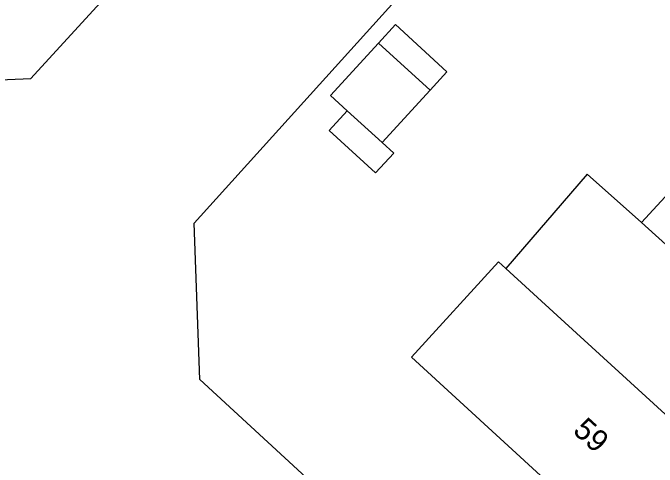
# Model space of a CAD drawing. Extents: x 128000 to 131008, y 398996 to 402500.
# Drawn here: x 129153.73 to 129182.97, y 399332.36 to 399352.98 of the extents above; entities that cross this region are included whole.
import ezdxf

# ---------------------------------------------------------------- set-up
doc = ezdxf.new("R2010")
doc.units = 0
for name, color, linetype in [('gg-anno-huisnummerreeks BGT', 7, 'Continuous'), ('gg-bbg-gedigitaliseerde bebouwing', 7, 'Continuous'), ('gg-bbg-gedigitaliseerde bijgebouw', 7, 'Continuous'), ('gg-bbg-hoofdgebouw', 7, 'Continuous'), ('gg-bbg-luifel en loopbrug', 7, 'Continuous'), ('gg-bbg-tussenscheiding', 7, 'Continuous'), ('gg-kntw-beschoeiing', 7, 'Continuous')]:
    doc.layers.add(name, color=color, linetype=linetype)

msp = doc.modelspace()

# ---------------------------------------------------------------- linework, layer by layer
at = {"layer": 'gg-bbg-gedigitaliseerde bebouwing'}
for p, q in [((129182.262, 399343.457), (129186.099, 399347.671)), ((129175.779, 399341.675), (129171.824, 399337.35)), ((129175.779, 399341.675), (129176.113, 399341.369))]:
    msp.add_line(p, q, dxfattribs=at)
msp.add_lwpolyline([(129182.262, 399343.457), (129179.797, 399345.665), (129176.113, 399341.369)], dxfattribs=at)
at = {"layer": 'gg-bbg-gedigitaliseerde bijgebouw'}
for p, q in [((129172.667, 399349.468), (129170.327, 399351.608)), ((129170.49, 399347.089), (129172.667, 399349.468)), ((129168.905, 399348.539), (129170.49, 399347.089))]:
    msp.add_line(p, q, dxfattribs=at)
msp.add_lwpolyline([(129170.327, 399351.608), (129168.151, 399349.229), (129168.905, 399348.539)], dxfattribs=at)
at = {"layer": 'gg-bbg-hoofdgebouw'}
msp.add_line((129171.824, 399337.35), (129180.224, 399329.661), dxfattribs=at)
at = {"layer": 'gg-bbg-luifel en loopbrug'}
for points in [[(129172.667, 399349.468), (129173.432, 399350.304), (129171.092, 399352.445), (129170.327, 399351.608)], [(129170.49, 399347.089), (129171.017, 399346.607), (129170.198, 399345.712), (129168.086, 399347.643), (129168.905, 399348.539)]]:
    msp.add_lwpolyline(points, dxfattribs=at)
at = {"layer": 'gg-bbg-tussenscheiding'}
for p, q in [((129182.262, 399343.457), (129188.819, 399337.5)), ((129176.113, 399341.369), (129178.431, 399339.249)), ((129178.431, 399339.249), (129184.955, 399333.275))]:
    msp.add_line(p, q, dxfattribs=at)
at = {"layer": 'gg-kntw-beschoeiing'}
for points in [[(129219.495, 399421.274), (129217.465, 399421.332), (129209.823, 399413.007), (129193.823, 399395.336), (129174.694, 399373.784), (129172.589, 399370.104), (129171.665, 399368.93), (129163.819, 399360.145), (129154.551, 399349.993)], [(129224.941, 399417.447), (129224.972, 399414.716), (129201.28, 399388.67), (129186.152, 399372.225), (129183.584, 399367.37), (129161.957, 399343.433)], [(129145.152, 399351.846), (129147.48, 399349.7), (129154.551, 399349.993)], [(129175.142, 399324.432), (129162.22, 399336.33), (129161.957, 399343.433)]]:
    msp.add_lwpolyline(points, dxfattribs=at)

# ---------------------------------------------------------------- texts
at = {"layer": 'gg-anno-huisnummerreeks BGT'}
msp.add_text('59', height=1, rotation=317.6, dxfattribs=at).set_placement((129179.103, 399333.954))

doc.saveas('drawing.dxf')
